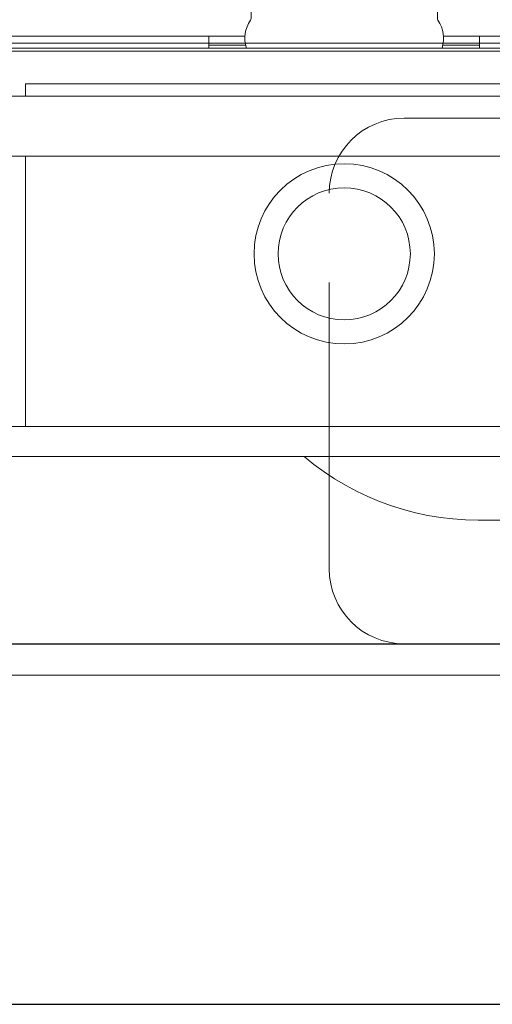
# Model space of a CAD drawing. Header units: millimetres. Extents: x 23192 to 177760, y -399809 to -79279.
# Tile 729 of 868: x 73927 to 73942, y -194652 to -194619. Entities that reach past the tile are written whole.
import ezdxf

# ---------------------------------------------------------------- set-up
doc = ezdxf.new("R2010")
doc.units = ezdxf.units.MM
doc.linetypes.add('DASHDOT', pattern=[25.4, 12.7, -6.35, 0, -6.35])
doc.linetypes.add('HIDDEN2', pattern=[4.7625, 3.175, -1.5875])
doc.layers.get('0').update_dxf_attribs({"lineweight": 0})
for name, color, linetype, lineweight in [('!! 0_ Istn-sciany', 3, 'Continuous', 30), ('!! 0_Osie', 1, 'DASHDOT', 13), ('!! 2 ZABUDOWA GK-MDF', 54, 'Continuous', 13), ('!! wymiary osi', 250, 'Continuous', 9), ('0-osie-liniA', 14, 'DASHDOT', 5)]:
    doc.layers.add(name, color=color, linetype=linetype, lineweight=lineweight)
doc.layers.add('!! 2_WYBURZENIA DO REMONTU', color=7, linetype='Continuous', lineweight=0, true_color=0x4d4d4d, plot=False)
doc.layers.add('!!_@ wypos sanit nd', color=7, linetype='Continuous', lineweight=0, plot=False)
doc.styles.add('TXT', font='simplex.shx')
doc.dimstyles.new('DIM50', dxfattribs={"dimscale": 5, "dimtxt": 2.5, "dimasz": 1.5, "dimexe": 0, "dimexo": 0, "dimgap": 0.5, "dimtad": 1, "dimdec": 4, "dimrnd": 0.5, "dimdsep": 46, "dimtxsty": 'TXT', "dimblk1": 'TICK1', "dimblk2": 'TICK1', "dimsah": 1, "dimcen": 0, "dimse1": 1, "dimse2": 1, "dimclrd": 1, "dimclre": 7, "dimclrt": 9, "dimadec": 0, "dimazin": 0, "dimtfac": 1, "dimtdec": 4, "dimtmove": 2, "dimatfit": 3, "dimldrblk": 'TICK1', "dimfxl": 1, "dimtolj": 1, "dimarcsym": 0})

# ---------------------------------------------------------------- blocks, each defined once
blk = doc.blocks.new('A$Cff2eaf8b')
for points in [[(-0.18941, 0.08863), (-0.04454, 0.08863), (-0.04035, 0.08853), (-0.03617, 0.08824), (-0.032, 0.08775), (-0.02786, 0.08707), (-0.02376, 0.08619), (-0.0197, 0.08513), (-0.0157, 0.08388), (-0.01176, 0.08244), (-0.00789, 0.08082), (-0.0041, 0.07902), (-0.0004, 0.07705), (0.0032, 0.0749), (0.0067, 0.0726), (0.01009, 0.07012), (0.01337, 0.0675)], [(0.16493, 0.0675), (-0.16477, 0.0675)], [(-0.11847, -0.0325), (-0.11847, 0.0575), (0.11153, 0.0575), (0.11153, -0.0325)], [(0.10602, 0.0575), (0.10602, -0.0325)], [(-0.16, -0.0355), (-0.16, -0.0325), (0.16, -0.0325), (0.16, -0.0355)], [(0.16, -0.0555), (0.157, -0.0525), (0.16, -0.0525), (-0.16, -0.0525), (-0.157, -0.0525), (-0.16, -0.0555)], [(0.10602, -0.0525), (0.10602, -0.05658), (-0.11847, -0.05658)], [(-0.045, -0.0725), (-0.045, -0.0685)], [(0.045, -0.0685), (0.045, -0.0725)], [(-0.03305, -0.0725), (-0.16, -0.0725), (-0.16, -0.0695)], [(-0.045, -0.0695), (-0.03283, -0.0695)], [(0.03283, -0.0695), (0.045, -0.0695)], [(0.16, -0.0695), (0.16, -0.0725), (0.03305, -0.0725)]]:
    blk.add_lwpolyline(points)
blk.add_lwpolyline([(-0.11847, -0.0685), (0.11153, -0.0685), (0.11153, -0.0675), (-0.11847, -0.0675)], close=True)
blk.add_lwpolyline([(-0.04, -0.0685), (-0.03255, -0.0685, 0.236962), (-0.03118, -0.07775, -0.154353), (-0.031, -0.07832), (-0.031, -0.08218), (0.031, -0.08218), (0.031, -0.07832, -0.154353), (0.03118, -0.07775, 0.236962), (0.03255, -0.0685), (0.04, -0.0685)], format="xyb")
for radius in [0.03, 0.022]:
    blk.add_circle((0, 0), radius)
blk = doc.blocks.new('BLOK OSI')
at = {"layer": '0-osie-liniA', "ltscale": 5}
blk.add_lwpolyline([(48639.25763, -194702.0883), (55442.2848, -194702.0883)], dxfattribs=at)
blk = doc.blocks.new('TICK1')
at = {"color": 0}
for p, q in [((0, -1.4), (0, 1.4)), ((0, 0), (-1, 0))]:
    blk.add_line(p, q, dxfattribs=at)
at = {"color": 2}
blk.add_line((-1, -1), (1, 1), dxfattribs=at)
blk = doc.blocks.new('*D1930')
at = {"layer": '!! wymiary osi', "color": 1, "lineweight": -2, "transparency": 16777216}
blk.add_line((73777.923, -194606.38), (74084.923, -194606.38), dxfattribs=at)
at = {"layer": 'DEFPOINTS', "color": 0, "transparency": 16777216}
for p in [(74092.423, -194606.38), (73770.423, -194639.588), (74092.423, -194639.588)]:
    blk.add_point(p, dxfattribs=at)
at = {"layer": '!! wymiary osi', "color": 1, "lineweight": -2, "transparency": 16777216, "xscale": 7.5, "yscale": 7.5, "zscale": 7.5, "rotation": 180}
blk.add_blockref('TICK1', (73770.423, -194606.38), dxfattribs=at)
at = {"layer": '!! wymiary osi', "color": 1, "lineweight": -2, "transparency": 16777216, "xscale": 7.5, "yscale": 7.5, "zscale": 7.5}
blk.add_blockref('TICK1', (74092.423, -194606.38), dxfattribs=at)
at = {"layer": '!! wymiary osi', "color": 9, "transparency": 16777216, "insert": (73931.423, -194597.63), "char_height": 12.5, "attachment_point": 5, "style": 'TXT'}
blk.add_mtext('\\A1;322', dxfattribs=at)

msp = doc.modelspace()

# ---------------------------------------------------------------- linework, layer by layer
at = {"layer": '!! 0_ Istn-sciany'}
for points in [[(73814.42327, -194639.5883), (74092.42327, -194639.5883)], [(73814.42327, -194651.5883), (74821.42327, -194651.5883)]]:
    msp.add_lwpolyline(points, dxfattribs=at)
at = {"layer": '!! 2 ZABUDOWA GK-MDF'}
msp.add_lwpolyline([(73782.42327, -194619.5883), (74092.42327, -194619.5883)], dxfattribs=at)
at = {"layer": '!! 2_WYBURZENIA DO REMONTU', "linetype": 'HIDDEN2', "ltscale": 3}
for p, q in [((73939.42327, -194622.0883), (73979.42327, -194622.0883)), ((73936.92327, -194637.0883), (73936.92327, -194624.5883)), ((73979.42327, -194639.5883), (73939.42327, -194639.5883))]:
    msp.add_line(p, q, dxfattribs=at)
for centre, start, end in [((73939.42327, -194624.5883), 90, 180), ((73939.42327, -194637.0883), 180, 270)]:
    msp.add_arc(centre, 2.5, start, end, dxfattribs=at)
msp.add_lwpolyline([(73887.42327, -194619.5883), (73987.42327, -194619.5883)])

# ---------------------------------------------------------------- block references
at = {"layer": '!! 0_Osie'}
msp.add_blockref('BLOK OSI', (22443.71185, 61.46017), dxfattribs=at)
at = {"layer": '!!_@ wypos sanit nd', "xscale": 100, "yscale": 100, "zscale": 100, "rotation": 180}
msp.add_blockref('A$Cff2eaf8b', (73937.4231, -194626.6053), dxfattribs=at)

# ---------------------------------------------------------------- dimensions: what is measured, and where the dimension line sits
at = {"layer": '!! wymiary osi'}
dim = msp.add_linear_dim(base=(74092.42327, -194606.38034), p1=(73770.42327, -194639.5883), p2=(74092.42327, -194639.5883), dimstyle='DIM50', dxfattribs=at)
dim.commit()
dim.dimension.update_dxf_attribs({"geometry": '*D1930', "text_midpoint": (73931.42327, -194597.63034)})

doc.saveas('drawing.dxf')
